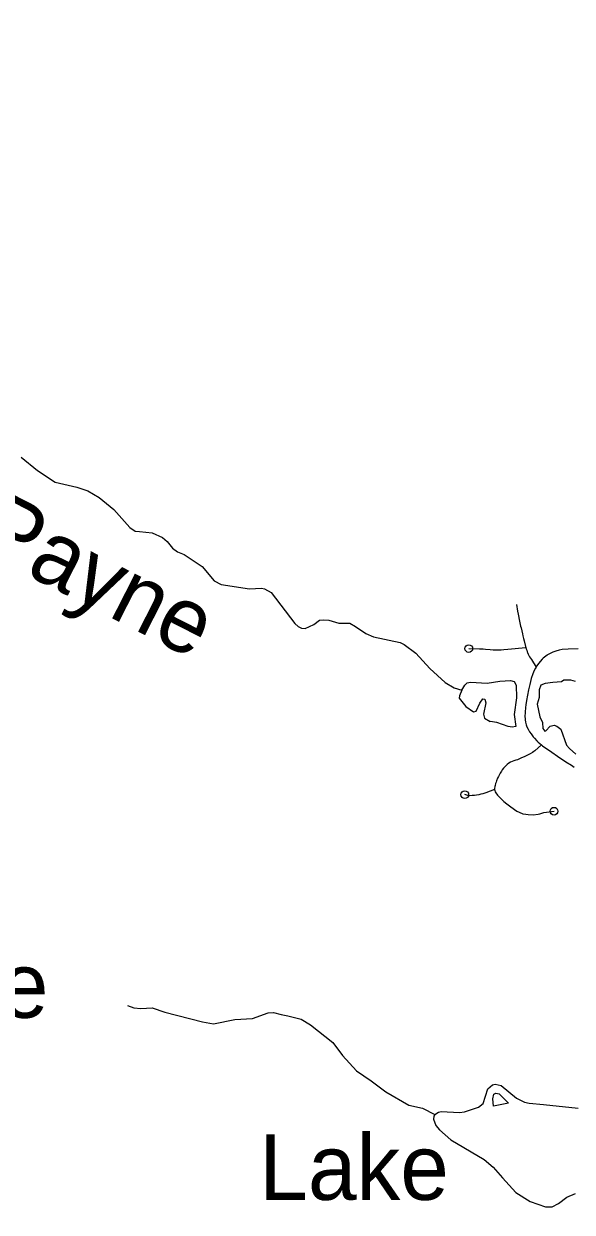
# Model space of a CAD drawing. Extents: x -19 to 366, y -4 to 359.
# Drawn here: x 144.78 to 145.451, y 189.502 to 190.955 of the extents above; entities that cross this region are included whole.
import ezdxf

# ---------------------------------------------------------------- set-up
doc = ezdxf.new("R2010")
doc.units = 0
for name, color, linetype in [('R_Striping', 7, 'Continuous'), ('R_Temp Easement', 7, 'Continuous'), ('Sheet Fence', 7, 'Continuous')]:
    doc.layers.add(name, color=color, linetype=linetype)

msp = doc.modelspace()

# ---------------------------------------------------------------- linework, layer by layer
at = {"layer": 'R_Striping'}
for points in [[(145.3822, 190.245), (145.3834, 190.2368), (145.3842, 190.2331), (145.3861, 190.2245), (145.3874, 190.2185), (145.3879, 190.2163), (145.3887, 190.2125), (145.3895, 190.209), (145.39, 190.2067), (145.3909, 190.2033), (145.3917, 190.2004), (145.3933, 190.1934), (145.3937, 190.1922)], [(145.324, 190.191), (145.3369, 190.1908), (145.3416, 190.1906), (145.3443, 190.1904), (145.35, 190.19), (145.3537, 190.1896), (145.3583, 190.1894), (145.3636, 190.1896), (145.367, 190.1898), (145.3719, 190.1902), (145.3937, 190.1922)], [(145.3937, 190.1922), (145.394, 190.1908), (145.3948, 190.1889), (145.3954, 190.1872), (145.3959, 190.1862), (145.3968, 190.1842), (145.3984, 190.181), (145.3995, 190.1792), (145.4006, 190.1777), (145.4064, 190.1683)], [(145.4579, 190.1905), (145.4454, 190.1904), (145.4383, 190.1897), (145.4347, 190.189), (145.4306, 190.1879), (145.4268, 190.1866), (145.4234, 190.185), (145.4204, 190.1833), (145.4197, 190.1828), (145.4165, 190.1806), (145.4149, 190.1792), (145.4138, 190.1781), (145.4092, 190.1726), (145.4073, 190.1699), (145.4064, 190.1683)], [(145.4064, 190.1683), (145.4057, 190.1671), (145.404, 190.1642), (145.4025, 190.1603), (145.4005, 190.1546), (145.3994, 190.1507), (145.3985, 190.147), (145.397, 190.1405), (145.3959, 190.134), (145.3947, 190.1276), (145.3939, 190.1222), (145.3933, 190.1189), (145.3927, 190.1076), (145.3929, 190.1056), (145.3931, 190.1032), (145.3933, 190.1022), (145.3935, 190.1011), (145.3938, 190.0996), (145.3942, 190.0976), (145.3949, 190.0953), (145.3965, 190.0923), (145.3983, 190.0894), (145.4001, 190.0868), (145.4028, 190.0833), (145.4043, 190.0815), (145.4073, 190.0784), (145.409, 190.0766), (145.4129, 190.0733)], [(145.4129, 190.0733), (145.4048, 190.0662), (145.4035, 190.0651), (145.4021, 190.0641), (145.399, 190.0623), (145.3951, 190.0602), (145.3919, 190.0588), (145.3886, 190.0573), (145.3862, 190.0562), (145.3835, 190.0551), (145.3816, 190.0545), (145.3793, 190.0538), (145.3772, 190.053), (145.3751, 190.0521), (145.373, 190.0509), (145.371, 190.0495), (145.3675, 190.046), (145.3665, 190.0448), (145.3649, 190.0427), (145.3639, 190.0411), (145.3625, 190.0387), (145.3616, 190.0371), (145.3615, 190.0369), (145.3602, 190.0345), (145.3591, 190.0324), (145.3578, 190.0294), (145.3573, 190.0277), (145.3568, 190.0259), (145.3561, 190.0235), (145.3558, 190.0225), (145.3555, 190.0201), (145.3556, 190.0189)], [(145.4129, 190.0733), (145.4142, 190.0722), (145.4255, 190.0644), (145.4326, 190.0594), (145.4428, 190.0527), (145.4495, 190.0483), (145.4531, 190.0459)], [(145.3556, 190.0189), (145.345, 190.0147), (145.3412, 190.0135), (145.3386, 190.0129), (145.3362, 190.0124), (145.3333, 190.0118), (145.331, 190.0115), (145.328, 190.0113), (145.3252, 190.0111), (145.3229, 190.0115), (145.3191, 190.0125)], [(145.3556, 190.0189), (145.3557, 190.0177), (145.3564, 190.0159), (145.357, 190.0146), (145.3592, 190.012), (145.3607, 190.0103), (145.3645, 190.0064), (145.3669, 190.0042), (145.3706, 190.0011), (145.3753, 189.9976), (145.3828, 189.9924), (145.3858, 189.9909), (145.3902, 189.9892), (145.3936, 189.9884), (145.3965, 189.988), (145.4026, 189.9879), (145.4087, 189.9887), (145.4107, 189.9891), (145.4159, 189.9905), (145.4283, 189.9922)]]:
    msp.add_lwpolyline(points, dxfattribs=at)
for centre in [(145.324, 190.191), (145.3191, 190.0125), (145.4283, 189.9922)]:
    msp.add_circle(centre, 0.00473, dxfattribs=at)
at = {"layer": 'R_Temp Easement'}
for points in [[(144.7766, 190.4248), (144.7966, 190.4086), (144.8181, 190.3946), (144.8447, 190.3883), (144.858, 190.3838), (144.872, 190.3757), (144.8897, 190.361), (144.9094, 190.3392), (144.916, 190.3347), (144.9212, 190.3343), (144.9369, 190.3323), (144.9493, 190.3268), (144.955, 190.3219), (144.9615, 190.3138), (144.9677, 190.3094), (144.9759, 190.3059), (144.998, 190.2912), (145.0125, 190.2739), (145.0212, 190.2694), (145.0556, 190.2639), (145.0704, 190.2649), (145.0742, 190.264), (145.0824, 190.2594), (145.1112, 190.2218), (145.1154, 190.218), (145.1192, 190.2159), (145.1239, 190.2154), (145.1343, 190.2205), (145.1413, 190.2257), (145.1468, 190.2263), (145.1527, 190.2256), (145.1651, 190.2222), (145.1785, 190.2219), (145.1856, 190.2181), (145.1981, 190.2094), (145.2076, 190.2053), (145.2399, 190.1984), (145.245, 190.1961), (145.2591, 190.1854), (145.2763, 190.1665)], [(145.2763, 190.1665), (145.2953, 190.1496), (145.306, 190.1429), (145.3153, 190.1401), (145.3191, 190.1463), (145.3219, 190.1492), (145.3261, 190.15), (145.3466, 190.1489), (145.3621, 190.1513), (145.3752, 190.1521), (145.3796, 190.1508), (145.382, 190.1464), (145.3823, 190.1307), (145.3795, 190.1105), (145.3815, 190.0957), (145.377, 190.0951), (145.3722, 190.0959), (145.3583, 190.1007), (145.35, 190.102)], [(145.4547, 190.1507), (145.4488, 190.1522), (145.4403, 190.1522), (145.4374, 190.1504), (145.427, 190.1494), (145.4173, 190.1485), (145.4122, 190.1462), (145.41, 190.1406), (145.41, 190.1313), (145.4078, 190.1232), (145.4111, 190.1076), (145.4141, 190.1006), (145.4147, 190.0932), (145.417, 190.0902), (145.4181, 190.0904), (145.4236, 190.0961), (145.4286, 190.0972), (145.4316, 190.0961), (145.4365, 190.0923), (145.4436, 190.073), (145.4471, 190.0688), (145.4551, 190.0619)], [(145.3153, 190.1401), (145.3125, 190.1334), (145.3121, 190.1302), (145.3205, 190.1203), (145.3298, 190.1135), (145.3332, 190.1143), (145.3376, 190.1244), (145.341, 190.1295), (145.3436, 190.129), (145.345, 190.1248), (145.342, 190.1109), (145.3431, 190.106), (145.35, 190.102)], [(144.9066, 189.7546), (144.9144, 189.7518), (144.9229, 189.7511), (144.9369, 189.7517), (144.9521, 189.7467), (144.9981, 189.7347), (145.0118, 189.7323), (145.0379, 189.7375), (145.0596, 189.7389), (145.0787, 189.7459), (145.0851, 189.7463), (145.0943, 189.7435), (145.1028, 189.742), (145.1189, 189.7379), (145.1304, 189.7309), (145.1578, 189.7094), (145.1696, 189.6937), (145.1868, 189.6749), (145.2045, 189.6627), (145.2225, 189.6491), (145.2505, 189.6329), (145.2672, 189.6293), (145.2826, 189.6214), (145.2811, 189.6195), (145.2807, 189.6159), (145.2838, 189.6081), (145.2882, 189.6028), (145.3021, 189.5906), (145.3428, 189.5664), (145.354, 189.557), (145.3651, 189.5441), (145.3815, 189.5263), (145.3992, 189.5152), (145.418, 189.5085), (145.4258, 189.5087), (145.4337, 189.5125), (145.4441, 189.5205), (145.4545, 189.5248)], [(145.2826, 189.6214), (145.2868, 189.6243), (145.2902, 189.6252), (145.3126, 189.6238), (145.3188, 189.6246), (145.3359, 189.6306), (145.3417, 189.6351), (145.3474, 189.653), (145.353, 189.6576), (145.3563, 189.6584), (145.3638, 189.6571), (145.3823, 189.6414), (145.392, 189.6365), (145.3979, 189.6352), (145.4154, 189.6336), (145.4577, 189.6292)], [(145.3541, 189.6316), (145.3535, 189.6405), (145.3546, 189.6462), (145.3571, 189.6476), (145.361, 189.6468), (145.3725, 189.6353)], [(145.3725, 189.6353), (145.3541, 189.6316)]]:
    msp.add_lwpolyline(points, dxfattribs=at)
at = {"layer": 'Sheet Fence'}
for points in [[(154.1159, 1.8709), (153.9063, 10.4874), (153.696, 19.1041), (153.485, 27.7209), (153.2733, 36.3378), (153.0608, 44.9549), (152.8476, 53.5721), (152.6337, 62.1894), (152.419, 70.8069), (152.2036, 79.4245), (151.9875, 88.0422), (151.7707, 96.6601), (151.5531, 105.2782), (151.3348, 113.8963), (151.1158, 122.5147), (150.8961, 131.1331), (150.6757, 139.7517), (150.4545, 148.3704), (150.2326, 156.9893), (150.0101, 165.6083), (149.7867, 174.2275), (149.5627, 182.8468), (149.338, 191.4662), (149.1125, 200.0858), (148.8864, 208.7055), (148.6595, 217.3254), (148.4319, 225.9454), (148.2037, 234.5655), (147.9747, 243.1858), (147.745, 251.8063), (147.5146, 260.4269), (147.2835, 269.0476), (147.0517, 277.6685), (146.8191, 286.2895), (146.5859, 294.9106), (146.352, 303.5319), (146.1174, 312.1534), (145.8821, 320.775), (145.6461, 329.3967), (145.4094, 338.0186), (145.172, 346.6406)], [(146.7783, 1.697), (146.5788, 10.3131), (146.3785, 18.9294), (146.1776, 27.5458), (145.9759, 36.1624), (145.7736, 44.7791), (145.5705, 53.396), (145.3668, 62.013), (145.1624, 70.6301), (144.9572, 79.2474), (144.7514, 87.8648), (144.5449, 96.4823), (144.3377, 105.1), (144.1299, 113.7179), (143.9213, 122.3359), (143.712, 130.954), (143.5021, 139.5723), (143.2915, 148.1907), (143.0802, 156.8092), (142.8682, 165.4279), (142.6555, 174.0468), (142.4422, 182.6658), (142.2282, 191.2849), (142.0135, 199.9042), (141.7981, 208.5236), (141.582, 217.1432), (141.3653, 225.7629), (141.1479, 234.3828), (140.9298, 243.0028), (140.711, 251.623), (140.4916, 260.2433), (140.2715, 268.8638), (140.0508, 277.4844), (139.8293, 286.1051), (139.6072, 294.726), (139.3845, 303.3471), (139.161, 311.9683), (138.937, 320.5896), (138.7122, 329.2111), (138.4868, 337.8328), (138.2607, 346.4546)], [(0, 189.5162), (7.1121, 189.5206), (14.2243, 189.5339), (21.3364, 189.556), (28.4484, 189.5869), (35.5605, 189.6267), (42.6725, 189.6754), (49.7844, 189.7329), (56.8962, 189.7992), (64.0079, 189.8744), (71.1196, 189.9584), (78.2311, 190.0512), (85.3425, 190.1529), (92.4538, 190.2635), (99.5649, 190.3829), (106.6759, 190.5111), (113.7867, 190.6482), (120.8974, 190.7941), (128.0078, 190.9489), (135.1181, 191.1125), (142.2282, 191.2849), (149.338, 191.4662), (156.4476, 191.6563), (163.5569, 191.8553), (170.666, 192.0631), (177.7749, 192.2798), (184.8835, 192.5053), (191.9917, 192.7396), (199.0997, 192.9828), (206.2074, 193.2348), (213.3147, 193.4956), (220.4218, 193.7653), (227.5285, 194.0438), (234.6348, 194.3312), (241.7408, 194.6274), (248.8464, 194.9324), (255.9516, 195.2463), (263.0564, 195.569), (270.1608, 195.9005), (277.2648, 196.2409), (284.3683, 196.5901), (291.4715, 196.9481), (298.5741, 197.315), (305.6763, 197.6907), (312.7781, 198.0753), (319.8793, 198.4686), (326.9801, 198.8708), (334.0804, 199.2818), (341.1801, 199.7017)], [(0, 180.8999), (7.1228, 180.9044), (14.2457, 180.9176), (21.3685, 180.9397), (28.4912, 180.9706), (35.614, 181.0103), (42.7366, 181.0589), (49.8592, 181.1163), (56.9818, 181.1825), (64.1042, 181.2575), (71.2266, 181.3414), (78.3488, 181.4341), (85.4709, 181.5357), (92.5929, 181.646), (99.7147, 181.7652), (106.8364, 181.8933), (113.9579, 182.0301), (121.0793, 182.1758), (128.2005, 182.3303), (135.3214, 182.4936), (142.4422, 182.6658), (149.5627, 182.8468), (156.683, 183.0366), (163.8031, 183.2352), (170.9229, 183.4427), (178.0425, 183.659), (185.1617, 183.8841), (192.2807, 184.1181), (199.3994, 184.3608), (206.5178, 184.6124), (213.6359, 184.8728), (220.7537, 185.1421), (227.8711, 185.4201), (234.9881, 185.707), (242.1048, 186.0027), (249.2212, 186.3073), (256.3371, 186.6206), (263.4526, 186.9428), (270.5678, 187.2738), (277.6825, 187.6136), (284.7968, 187.9622), (291.9107, 188.3197), (299.0241, 188.6859), (306.1371, 189.061), (313.2495, 189.4449), (320.3615, 189.8377), (327.4731, 190.2392), (334.5841, 190.6495), (341.6946, 191.0687)]]:
    msp.add_spline(points, degree=3, dxfattribs=at)

# ---------------------------------------------------------------- texts
at = {"layer": 'R_Temp Easement'}
msp.add_text('Payne', height=0.08, rotation=332.9792, dxfattribs=at).set_placement((144.7169, 190.315))
for s, p in [('Alpine', (144.5125, 189.7397)), ('Lake', (145.0677, 189.5171))]:
    msp.add_text(s, height=0.08, dxfattribs=at).set_placement(p)

doc.saveas('drawing.dxf')
